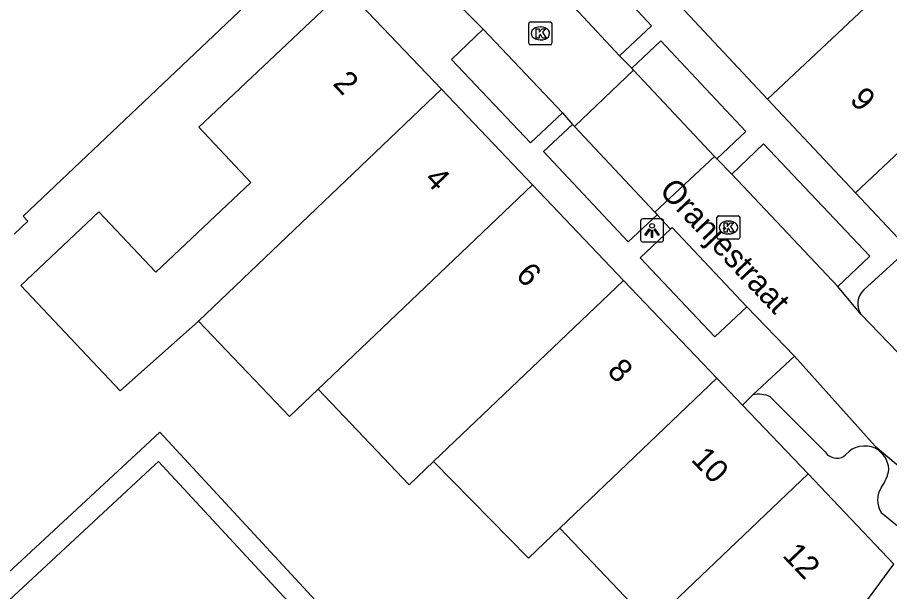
# Model space of a CAD drawing. Extents: x 160664 to 161506, y 382245 to 383288.
# Drawn here: x 160814.82 to 160852.57, y 383002.22 to 383027.06 of the extents above; entities that cross this region are included whole.
import ezdxf

# ---------------------------------------------------------------- set-up
doc = ezdxf.new("R2010")
doc.units = 0
for name, color, linetype in [('IMGEO_Kolk', 7, 'Continuous'), ('IMGEO_Lichtpunt', 7, 'Continuous'), ('IMGEO_Openbare_ruimte_label', 7, 'Continuous'), ('IMGEO_Pand', 7, 'Continuous'), ('IMGEO_Pand_nummerreeks', 7, 'Continuous'), ('IMGEO_Parkeervlak_open', 7, 'Continuous'), ('IMGEO_Voetpad_open', 7, 'Continuous'), ('IMGEO_Woonerf_open', 7, 'Continuous')]:
    doc.layers.add(name, color=color, linetype=linetype)

msp = doc.modelspace()

# ---------------------------------------------------------------- linework, layer by layer
at = {"layer": 'IMGEO_Kolk'}
for p, q in [((160836.956, 383025.941), (160836.956, 383026.793)), ((160837.031, 383026.867), (160837.883, 383026.867)), ((160837.957, 383026.793), (160837.957, 383025.941)), ((160837.444, 383026.647), (160837.469, 383026.647)), ((160837.467, 383026.087), (160837.442, 383026.087)), ((160837.883, 383025.867), (160837.031, 383025.867)), ((160845.097, 383017.546), (160845.097, 383018.398)), ((160845.172, 383018.472), (160846.024, 383018.472)), ((160846.098, 383018.398), (160846.098, 383017.546)), ((160845.585, 383018.252), (160845.61, 383018.252)), ((160845.608, 383017.692), (160845.583, 383017.692)), ((160846.024, 383017.472), (160845.172, 383017.472))]:
    msp.add_line(p, q, dxfattribs=at)
for points in [[(160836.956, 383025.941), (160836.956, 383026.793)], [(160837.031, 383026.867), (160837.883, 383026.867)], [(160837.957, 383026.793), (160837.957, 383025.941)], [(160837.277, 383026.567), (160837.4, 383026.567), (160837.4, 383026.416), (160837.53, 383026.567), (160837.694, 383026.567), (160837.548, 383026.416), (160837.701, 383026.167), (160837.549, 383026.167), (160837.464, 383026.331), (160837.4, 383026.264), (160837.4, 383026.167), (160837.277, 383026.167), (160837.277, 383026.567)], [(160837.883, 383025.867), (160837.031, 383025.867)], [(160845.097, 383017.546), (160845.097, 383018.398)], [(160845.172, 383018.472), (160846.024, 383018.472)], [(160846.098, 383018.398), (160846.098, 383017.546)], [(160845.418, 383018.172), (160845.541, 383018.172), (160845.541, 383018.021), (160845.671, 383018.172), (160845.835, 383018.172), (160845.689, 383018.021), (160845.842, 383017.772), (160845.69, 383017.772), (160845.605, 383017.936), (160845.541, 383017.869), (160845.541, 383017.772), (160845.418, 383017.772), (160845.418, 383018.172)], [(160846.024, 383017.472), (160845.172, 383017.472)]]:
    msp.add_lwpolyline(points, dxfattribs=at)
for centre, start, end in [((160837.033, 383026.791), 91.552, 178.448), ((160837.033, 383026.791), 91.552, 178.448), ((160837.881, 383026.791), 1.552, 88.448), ((160837.881, 383026.791), 1.552, 88.448), ((160837.033, 383025.943), 181.552, 268.448), ((160837.033, 383025.943), 181.552, 268.448), ((160837.881, 383025.943), 271.552, 358.448), ((160837.881, 383025.943), 271.552, 358.448), ((160845.174, 383018.396), 91.552, 178.448), ((160845.174, 383018.396), 91.552, 178.448), ((160846.022, 383018.396), 1.552, 88.448), ((160846.022, 383018.396), 1.552, 88.448), ((160845.174, 383017.548), 181.552, 268.448), ((160845.174, 383017.548), 181.552, 268.448), ((160846.022, 383017.548), 271.552, 358.448), ((160846.022, 383017.548), 271.552, 358.448)]:
    msp.add_arc(centre, 0.0765, start, end, dxfattribs=at)
for centre, major_axis, ratio, start_param, end_param in [((160837.443, 383026.367), (-0.387, 0.002), 0.722429, 4.712389, 7.853982), ((160837.468, 383026.367), (-0.39, 0.002), 0.717154, 1.570796, 4.712389), ((160845.584, 383017.972), (-0.387, 0.002), 0.722429, 4.712389, 7.853982), ((160845.609, 383017.972), (-0.39, 0.002), 0.717154, 1.570796, 4.712389)]:
    msp.add_ellipse(centre, major_axis=major_axis, ratio=ratio, start_param=start_param, end_param=end_param, dxfattribs=at)
at = {"layer": 'IMGEO_Lichtpunt'}
for p, q in [((160841.793, 383018.247), (160841.793, 383017.44)), ((160841.793, 383018.247), (160841.793, 383017.44)), ((160842.695, 383018.342), (160841.887, 383018.342)), ((160842.695, 383018.342), (160841.887, 383018.342)), ((160842.789, 383017.44), (160842.789, 383018.247)), ((160842.789, 383017.44), (160842.789, 383018.247)), ((160841.887, 383017.346), (160842.695, 383017.346)), ((160841.887, 383017.346), (160842.695, 383017.346))]:
    msp.add_line(p, q, dxfattribs=at)
for points in [[(160842.167, 383017.911), (160842.206, 383017.883), (160842.018, 383017.621), (160841.98, 383017.648), (160842.167, 383017.911)], [(160842.269, 383017.863), (160842.316, 383017.863), (160842.316, 383017.541), (160842.269, 383017.541), (160842.269, 383017.863)], [(160842.379, 383017.883), (160842.417, 383017.91), (160842.604, 383017.648), (160842.565, 383017.62), (160842.379, 383017.883)]]:
    msp.add_lwpolyline(points, dxfattribs=at)
msp.add_circle((160842.292, 383018.045), 0.0994, dxfattribs=at)
for centre, start, end in [((160841.887, 383018.247), 90, 180), ((160841.887, 383018.247), 90, 180), ((160842.695, 383018.247), 0, 90), ((160842.695, 383018.247), 0, 90), ((160841.887, 383017.44), 180, 270), ((160841.887, 383017.44), 180, 270), ((160842.695, 383017.44), 270, 0), ((160842.695, 383017.44), 270, 360)]:
    msp.add_arc(centre, 0.0946, start, end, dxfattribs=at)
at = {"layer": 'IMGEO_Pand'}
for points in [[(160847.294, 383023.525), (160860.118, 383035.56)], [(160814.674, 383017.683), (160815.277, 383018.246), (160815.072, 383018.458), (160826.068, 383028.889), (160823.688, 383031.397), (160824.264, 383031.944)], [(160829.02, 383028.308), (160822.666, 383022.308), (160824.925, 383019.917), (160820.818, 383016.038), (160818.347, 383018.656), (160814.967, 383015.464), (160819.271, 383010.907), (160822.658, 383013.921)], [(160833.176, 383023.95), (160829.02, 383028.308)], [(160843.494, 383027.575), (160847.294, 383023.525)], [(160857.315, 383025.312), (160851.095, 383019.475)], [(160822.658, 383013.921), (160833.176, 383023.95)], [(160837.116, 383019.818), (160833.176, 383023.95)], [(160851.095, 383019.475), (160847.294, 383023.525)], [(160827.844, 383010.976), (160837.116, 383019.818)], [(160841.058, 383015.684), (160837.116, 383019.818)], [(160851.095, 383019.475), (160853.385, 383017.034)], [(160832.829, 383007.846), (160841.058, 383015.684)], [(160845.095, 383011.451), (160841.058, 383015.684)], [(160822.658, 383013.921), (160826.599, 383009.788), (160827.844, 383010.976)], [(160845.095, 383011.451), (160838.295, 383004.966)], [(160846.201, 383010.291), (160845.095, 383011.451)], [(160832.829, 383007.846), (160832.487, 383007.521), (160831.777, 383006.845), (160827.844, 383010.976)], [(160849.043, 383007.311), (160846.201, 383010.291)], [(160838.295, 383004.966), (160836.938, 383003.672), (160832.829, 383007.846)], [(160849.043, 383007.311), (160842.238, 383000.83)], [(160852.76, 383003.413), (160849.043, 383007.311)], [(160838.295, 383004.966), (160842.238, 383000.83)], [(160847.11, 382995.719), (160850.253, 383000), (160852.76, 383003.413)]]:
    msp.add_lwpolyline(points, dxfattribs=at)
at = {"layer": 'IMGEO_Parkeervlak_open'}
for points in [[(160840.877, 383025.404), (160838.133, 383028.361)], [(160834.985, 383026.55), (160838.409, 383022.935)], [(160850.338, 383015.421), (160845.741, 383020.282)], [(160843.092, 383017.905), (160843.159, 383017.968), (160846.391, 383014.544)], [(160848.451, 383012.41), (160851.956, 383008.511), (160854.229, 383006.596), (160857.203, 383005.505)]]:
    msp.add_lwpolyline(points, dxfattribs=at)
at = {"layer": 'IMGEO_Voetpad_open'}
for points in [[(160838.133, 383028.361), (160839.526, 383029.653), (160842.27, 383026.696), (160840.877, 383025.404)], [(160832.919, 383028.643), (160834.985, 383026.55)], [(160838.409, 383022.935), (160837.03, 383021.628), (160833.606, 383025.243), (160834.985, 383026.55)], [(160841.416, 383024.862), (160842.674, 383026.042), (160846.349, 383022.125), (160845.091, 383020.945)], [(160841.416, 383024.862), (160840.877, 383025.404)], [(160838.409, 383022.935), (160838.846, 383022.434)], [(160842.515, 383018.523), (160841.263, 383017.349), (160837.594, 383021.26), (160838.846, 383022.434)], [(160845.741, 383020.282), (160847.121, 383021.587), (160851.718, 383016.726), (160850.338, 383015.421)], [(160845.741, 383020.282), (160845.091, 383020.945)], [(160842.515, 383018.523), (160843.092, 383017.905)], [(160846.391, 383014.544), (160845.009, 383013.24), (160841.777, 383016.664), (160843.092, 383017.905)], [(160851.452, 383015.268), (160853.385, 383017.034)], [(160851.333, 383014.229), (160850.338, 383015.421)], [(160846.391, 383014.544), (160848.451, 383012.41)], [(160868.6, 383006.554), (160865.981, 383006.413), (160855.754, 383010.024), (160855.28, 383010.153), (160854.925, 383010.503), (160851.333, 383014.229)], [(160848.451, 383012.41), (160846.651, 383010.726)], [(160846.651, 383010.726), (160846.201, 383010.291)], [(160847.41, 383010.647), (160849.781, 383008.26)], [(160804.689, 382994.083), (160813.018, 383001.742), (160820.162, 383008.359), (160820.979, 383009.117), (160827.916, 383001.628), (160836.559, 382992.249), (160846.446, 382981.528), (160856.563, 382970.677), (160857.169, 382970.398), (160863.713, 382969.974), (160867.953, 382969.699), (160867.851, 382968.134), (160862.463, 382968.606)], [(160827.256, 383001.016), (160820.93, 383007.845), (160820.773, 383007.699), (160813.63, 383001.082)], [(160852.212, 383005.642), (160852.982, 383005.003), (160854.062, 383004.504), (160856.271, 383003.665), (160856.31, 383003.651)]]:
    msp.add_lwpolyline(points, dxfattribs=at)
for centre, radius, start, end in [((160851.997, 383014.679), 0.802, 132.792, 214.1404), ((160846.918, 383009.602), 1.155, 64.7726, 103.343), ((160850.334, 383008.679), 0.694, 217.1518, 263.0963), ((160851.499, 383007.422), 1.096, 65.7446, 137.592), ((160851.459, 383007.457), 1.081, 2.9014, 63.071), ((160850.309, 383008.489), 0.503, 263.3487, 319.2153), ((160850.938, 383007.724), 1.615, 322.5428, 352.4501), ((160853.056, 383006.186), 1.004, 146.3763, 212.7903)]:
    msp.add_arc(centre, radius, start, end, dxfattribs=at)
at = {"layer": 'IMGEO_Woonerf_open'}
for points in [[(160841.493, 383024.78), (160841.416, 383024.862)], [(160838.938, 383022.336), (160841.493, 383024.78)], [(160844.995, 383021.047), (160841.493, 383024.78)], [(160838.846, 383022.434), (160838.938, 383022.336)], [(160838.938, 383022.336), (160842.417, 383018.628)], [(160844.995, 383021.047), (160842.417, 383018.628)], [(160845.091, 383020.945), (160844.995, 383021.047)], [(160842.417, 383018.628), (160842.515, 383018.523)]]:
    msp.add_lwpolyline(points, dxfattribs=at)

# ---------------------------------------------------------------- texts
at = {"layer": 'IMGEO_Openbare_ruimte_label'}
msp.add_text('Oranjestraat', height=1, rotation=313.3796, dxfattribs=at).set_placement((160842.565, 383019.52))
at = {"layer": 'IMGEO_Pand_nummerreeks'}
for s, rotation, p in [('2', 313.6396, (160828.434, 383024.171)), ('9', 313.177, (160850.809, 383023.462)), ('4', 313.6396, (160832.391, 383020.02)), ('6', 313.642, (160836.348, 383015.871)), ('8', 313.642, (160840.308, 383011.719)), ('10', 313.6396, (160843.945, 383007.903)), ('12', 313.642, (160847.898, 383003.759))]:
    msp.add_text(s, height=1, rotation=rotation, dxfattribs=at).set_placement(p)

doc.saveas('drawing.dxf')
